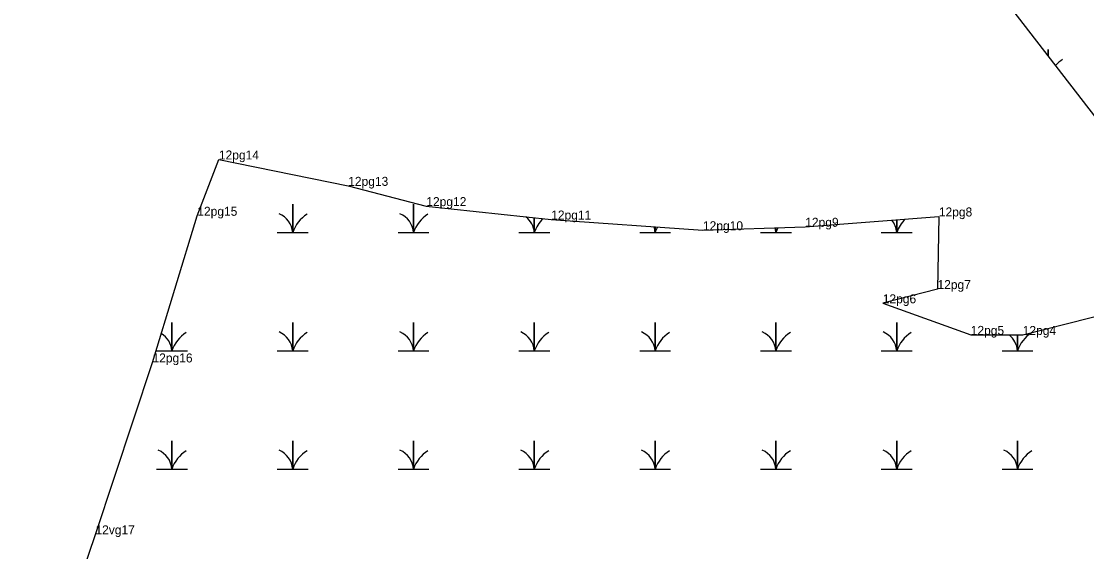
# Model space of a CAD drawing. Extents: x 2072529 to 2268796, y 436423 to 470397.
# Drawn here: x 2228751 to 2229344, y 451056 to 451351 of the extents above; entities that cross this region are included whole.
import ezdxf

# ---------------------------------------------------------------- set-up
doc = ezdxf.new("R2010")
doc.units = 0
for name, color, linetype in [('Exist Environmental Wetland Boundary', 7, 'Continuous'), ('Exist Environmental Wetland Boundary Cogo Comment', 7, 'Continuous'), ('Exist Environmental Wetland Boundary Cogo Point CELL', 7, 'Continuous'), ('Exist Hydro Jurisdictional Stream or Body of Water NEU Mitigable', 7, 'Continuous'), ('Exist Hydro Swamp or Marsh', 7, 'Continuous')]:
    doc.layers.add(name, color=color, linetype=linetype)

msp = doc.modelspace()

# ---------------------------------------------------------------- linework, layer by layer
at = {"layer": 'Exist Environmental Wetland Boundary'}
msp.add_lwpolyline([(2228751.2, 450943.22), (2228792.46, 451065.26), (2228824.23, 451160.93), (2228849.17, 451242.54), (2228861.2, 451273.86), (2228933.18, 451259.19), (2228976.66, 451247.91), (2229046.17, 451240.44), (2229130.67, 451234.48), (2229187.59, 451236.41), (2229261.98, 451242.15), (2229261.21, 451201.73), (2229230.76, 451193.83), (2229279.73, 451176.25), (2229308.66, 451176.22), (2229358.41, 451188.85), (2229383.21, 451183.94), (2229409.63, 451167.28)], dxfattribs=at)
at = {"layer": 'Exist Environmental Wetland Boundary Cogo Point CELL'}
for p, q in [((2228861.2, 451273.86), (2228861.2, 451273.86)), ((2228933.18, 451259.19), (2228933.18, 451259.19)), ((2228849.17, 451242.54), (2228849.17, 451242.54)), ((2228976.66, 451247.91), (2228976.66, 451247.91)), ((2229261.98, 451242.15), (2229261.98, 451242.15)), ((2229046.17, 451240.44), (2229046.17, 451240.44)), ((2229187.59, 451236.41), (2229187.59, 451236.41)), ((2229130.67, 451234.48), (2229130.67, 451234.48)), ((2229261.21, 451201.73), (2229261.21, 451201.73)), ((2229230.76, 451193.83), (2229230.76, 451193.83)), ((2229279.73, 451176.25), (2229279.73, 451176.25)), ((2229308.66, 451176.22), (2229308.66, 451176.22)), ((2228824.23, 451160.93), (2228824.23, 451160.93)), ((2228792.46, 451065.26), (2228792.46, 451065.26))]:
    msp.add_line(p, q, dxfattribs=at)
at = {"layer": 'Exist Hydro Jurisdictional Stream or Body of Water NEU Mitigable'}
msp.add_lwpolyline([(2228933.83, 451795.85), (2228976.21, 451773.86), (2229000.02, 451702.66), (2229023.31, 451649.28), (2229046.5, 451600.21), (2229079.47, 451548.53), (2229127.8, 451482.28), (2229190.08, 451451.65), (2229267.38, 451400.92), (2229294.81, 451367.69), (2229366.97, 451274.18), (2229367.34, 451273.73), (2229395.61, 451201.43), (2229409.63, 451167.28), (2229427.34, 451140.76), (2229444.31, 451111.6), (2229465.09, 451122.24), (2229488.39, 451115.29), (2229545.28, 451079.31), (2229562.75, 451050.09)], dxfattribs=at)
at = {"layer": 'Exist Hydro Swamp or Marsh'}
for points in [[(2229322.88, 451331.31), (2229322.88, 451335.06), (2229322.88, 451331.31)], [(2228893.69, 451233.19), (2228902.29, 451233.19), (2228902.29, 451248.97), (2228902.29, 451233.19), (2228910.89, 451233.19)], [(2228960.94, 451233.19), (2228969.54, 451233.19), (2228969.54, 451248.97), (2228969.54, 451233.19), (2228978.14, 451233.19)], [(2229028.19, 451233.19), (2229036.79, 451233.19), (2229036.79, 451241.45)], [(2229036.79, 451241.45), (2229036.79, 451233.19), (2229045.39, 451233.19)], [(2229095.44, 451233.19), (2229104.04, 451233.19), (2229104.04, 451236.36)], [(2229104.04, 451236.36), (2229104.04, 451233.19), (2229112.64, 451233.19)], [(2229229.94, 451233.19), (2229238.54, 451233.19), (2229238.54, 451240.34)], [(2229238.54, 451240.34), (2229238.54, 451233.19), (2229247.14, 451233.19)], [(2229162.69, 451233.19), (2229171.29, 451233.19), (2229171.29, 451235.86)], [(2229171.29, 451235.86), (2229171.29, 451233.19), (2229179.89, 451233.19)], [(2228826.44, 451167.39), (2228835.04, 451167.39), (2228835.04, 451183.17), (2228835.04, 451167.39), (2228843.64, 451167.39)], [(2228893.69, 451167.39), (2228902.29, 451167.39), (2228902.29, 451183.17), (2228902.29, 451167.39), (2228910.89, 451167.39)], [(2228960.94, 451167.39), (2228969.54, 451167.39), (2228969.54, 451183.17), (2228969.54, 451167.39), (2228978.14, 451167.39)], [(2229028.19, 451167.39), (2229036.79, 451167.39), (2229036.79, 451183.17), (2229036.79, 451167.39), (2229045.39, 451167.39)], [(2229095.44, 451167.39), (2229104.04, 451167.39), (2229104.04, 451183.17), (2229104.04, 451167.39), (2229112.64, 451167.39)], [(2229162.69, 451167.39), (2229171.29, 451167.39), (2229171.29, 451183.17), (2229171.29, 451167.39), (2229179.89, 451167.39)], [(2229229.94, 451167.39), (2229238.54, 451167.39), (2229238.54, 451183.17), (2229238.54, 451167.39), (2229247.14, 451167.39)], [(2229297.19, 451167.39), (2229305.79, 451167.39), (2229305.79, 451176.23)], [(2229305.79, 451176.23), (2229305.79, 451167.39), (2229314.39, 451167.39)], [(2228826.44, 451101.59), (2228835.04, 451101.59), (2228835.04, 451117.37), (2228835.04, 451101.59), (2228843.64, 451101.59)], [(2228893.69, 451101.59), (2228902.29, 451101.59), (2228902.29, 451117.37), (2228902.29, 451101.59), (2228910.89, 451101.59)], [(2228960.94, 451101.59), (2228969.54, 451101.59), (2228969.54, 451117.37), (2228969.54, 451101.59), (2228978.14, 451101.59)], [(2229028.19, 451101.59), (2229036.79, 451101.59), (2229036.79, 451117.37), (2229036.79, 451101.59), (2229045.39, 451101.59)], [(2229095.44, 451101.59), (2229104.04, 451101.59), (2229104.04, 451117.37), (2229104.04, 451101.59), (2229112.64, 451101.59)], [(2229162.69, 451101.59), (2229171.29, 451101.59), (2229171.29, 451117.37), (2229171.29, 451101.59), (2229179.89, 451101.59)], [(2229229.94, 451101.59), (2229238.54, 451101.59), (2229238.54, 451117.37), (2229238.54, 451101.59), (2229247.14, 451101.59)], [(2229297.19, 451101.59), (2229305.79, 451101.59), (2229305.79, 451117.37), (2229305.79, 451101.59), (2229314.39, 451101.59)]]:
    msp.add_lwpolyline(points, dxfattribs=at)
for centre, radius, start, end in [((2229341.12, 451313.22), 19.22, 122.12745, 137.80169), ((2228890.02, 451232.3), 12.3, 4.14034, 67.53497), ((2228920.53, 451227.13), 19.22, 122.12745, 161.62219), ((2228957.27, 451232.3), 12.3, 4.14034, 67.53497), ((2228987.78, 451227.13), 19.22, 122.12745, 161.62219), ((2229024.52, 451232.3), 12.3, 4.14034, 51.65854), ((2229055.03, 451227.13), 19.22, 134.12609, 161.62219), ((2229091.77, 451232.3), 12.3, 4.14034, 19.49496), ((2229122.28, 451227.13), 19.22, 151.62419, 161.62219), ((2229226.27, 451232.3), 12.3, 4.14034, 39.49816), ((2229256.78, 451227.13), 19.22, 135.11457, 161.62219), ((2229159.02, 451232.3), 12.3, 4.14034, 16.72844), ((2229189.53, 451227.13), 19.22, 152.86358, 161.62219), ((2228822.77, 451166.5), 12.3, 4.14034, 58.7942), ((2228853.28, 451161.33), 19.22, 122.12745, 161.62219), ((2228890.02, 451166.5), 12.3, 4.14034, 67.53497), ((2228920.53, 451161.33), 19.22, 122.12745, 161.62219), ((2228957.27, 451166.5), 12.3, 4.14034, 67.53497), ((2228987.78, 451161.33), 19.22, 122.12745, 161.62219), ((2229024.52, 451166.5), 12.3, 4.14034, 67.53497), ((2229055.03, 451161.33), 19.22, 122.12745, 161.62219), ((2229091.77, 451166.5), 12.3, 4.14034, 67.53497), ((2229122.28, 451161.33), 19.22, 122.12745, 161.62219), ((2229159.02, 451166.5), 12.3, 4.14034, 67.53497), ((2229189.53, 451161.33), 19.22, 122.12745, 161.62219), ((2229226.27, 451166.5), 12.3, 4.14034, 67.53497), ((2229256.78, 451161.33), 19.22, 122.12745, 161.62219), ((2229324.03, 451161.33), 19.22, 122.86413, 161.62219), ((2229293.52, 451166.5), 12.3, 4.14034, 52.26433), ((2228822.77, 451100.7), 12.3, 4.14034, 67.53497), ((2228853.28, 451095.53), 19.22, 122.12745, 161.62219), ((2228890.02, 451100.7), 12.3, 4.14034, 67.53497), ((2228920.53, 451095.53), 19.22, 122.12745, 161.62219), ((2228957.27, 451100.7), 12.3, 4.14034, 67.53497), ((2228987.78, 451095.53), 19.22, 122.12745, 161.62219), ((2229024.52, 451100.7), 12.3, 4.14034, 67.53497), ((2229055.03, 451095.53), 19.22, 122.12745, 161.62219), ((2229091.77, 451100.7), 12.3, 4.14034, 67.53497), ((2229122.28, 451095.53), 19.22, 122.12745, 161.62219), ((2229159.02, 451100.7), 12.3, 4.14034, 67.53497), ((2229189.53, 451095.53), 19.22, 122.12745, 161.62219), ((2229226.27, 451100.7), 12.3, 4.14034, 67.53497), ((2229256.78, 451095.53), 19.22, 122.12745, 161.62219), ((2229293.52, 451100.7), 12.3, 4.14034, 67.53497), ((2229324.03, 451095.53), 19.22, 122.12745, 161.62219)]:
    msp.add_arc(centre, radius, start, end, dxfattribs=at)

# ---------------------------------------------------------------- texts
at = {"layer": 'Exist Environmental Wetland Boundary Cogo Comment'}
for s, p in [('12pg14', (2228861.2, 451273.86)), ('12pg13', (2228933.18, 451259.19)), ('12pg12', (2228976.66, 451247.91)), ('12pg15', (2228849.17, 451242.54)), ('12pg11', (2229046.17, 451240.44)), ('12pg8', (2229261.98, 451242.15)), ('12pg10', (2229130.67, 451234.48)), ('12pg9', (2229187.59, 451236.41)), ('12pg7', (2229261.21, 451201.73)), ('12pg6', (2229230.76, 451193.83)), ('12pg5', (2229279.73, 451176.25)), ('12pg4', (2229308.66, 451176.22)), ('12pg16', (2228824.23, 451160.93)), ('12vg17', (2228792.46, 451065.26))]:
    msp.add_text(s, height=5, dxfattribs=at).set_placement(p)

doc.saveas('drawing.dxf')
